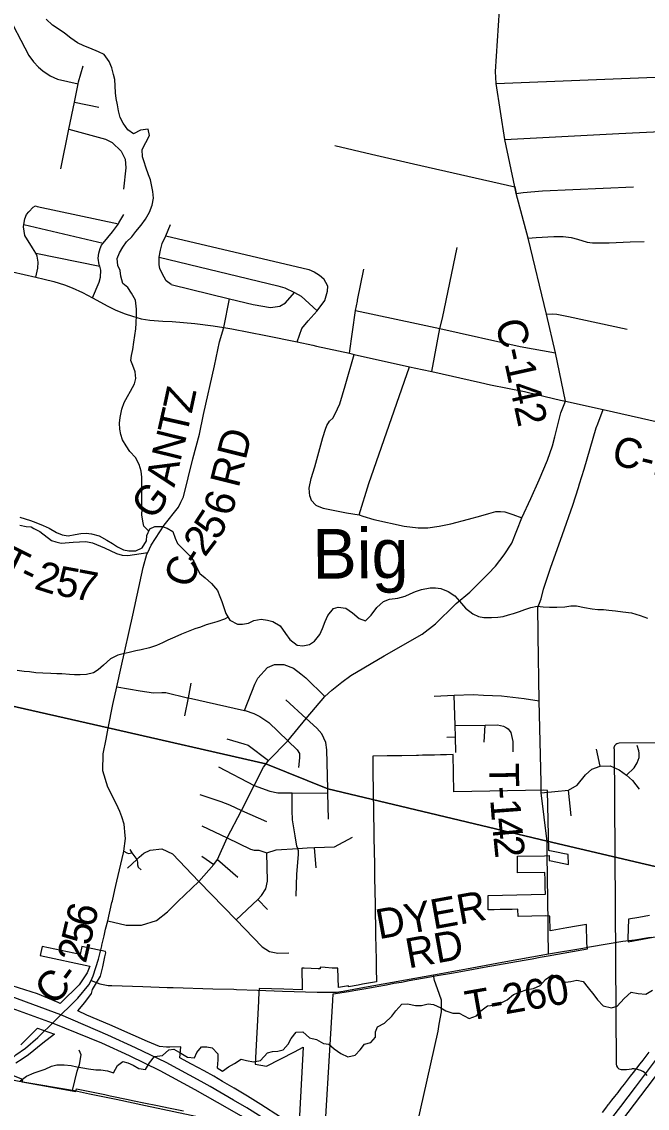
# Model space of a CAD drawing. Extents: x 114604 to 551442, y 316898 to 567001.
# Drawn here: x 190526 to 196811, y 363215 to 374135 of the extents above; entities that cross this region are included whole.
import ezdxf

# ---------------------------------------------------------------- set-up
doc = ezdxf.new("R2010")
doc.units = 0
for name, color, linetype in [('GE_P_Alignment_1000_Cardinal_Points', 7, 'Continuous'), ('GE_P_Alignment_100_Cardinal_Points', 7, 'Continuous'), ('GE_P_Alignment_100_Stations', 7, 'Continuous'), ('GE_P_Alignment_500_Bearings', 7, 'Continuous'), ('GE_P_Alignment_500_Curve_Data', 7, 'Continuous'), ('GE_P_Alignment_500_Distances', 7, 'Continuous'), ('GE_P_Alignment_500_Stations', 7, 'Continuous'), ('PM_P_Cells', 7, 'Continuous'), ('PM_P_CL_Double_Solid', 7, 'Continuous'), ('PM_P_Crosswalk', 7, 'Continuous'), ('PM_P_Stop_Line', 7, 'Continuous')]:
    doc.layers.add(name, color=color, linetype=linetype)

msp = doc.modelspace()

# ---------------------------------------------------------------- linework, layer by layer
at = {"layer": 'GE_P_Alignment_1000_Cardinal_Points'}
for p, q in [((195479, 372474), (195495, 372407)), ((190681, 372278), (191497, 372104)), ((190549, 372096), (191344, 371910)), ((190669, 371810), (191310, 371678)), ((194754, 371156), (194900, 371866)), ((193901, 371335), (193962, 371648)), ((192556, 371063), (192615, 371350)), ((196313, 370092), (196367, 370239)), ((195806, 365761), (195806, 365814)), ((195815, 365081), (195806, 365761))]:
    msp.add_line(p, q, dxfattribs=at)
for points in [[(195294, 373515), (197058, 373584), (198247, 373627), (199157, 373663)], [(194041, 372802), (194462, 372706), (195479, 372474)], [(195495, 372407), (195565, 372419), (195757, 372435), (196674, 372475)], [(190668, 371566), (190687, 371657), (190693, 371718), (190683, 371778), (190669, 371810), (190633, 371862), (190559, 371987), (190545, 372075), (190549, 372096), (190559, 372155), (190575, 372197), (190599, 372225), (190641, 372270), (190665, 372284), (190681, 372278)], [(191237, 371361), (191304, 371517), (191318, 371567), (191321, 371637), (191310, 371678), (191306, 371691), (191294, 371760), (191301, 371810), (191315, 371856), (191327, 371890), (191344, 371910), (191439, 372024), (191497, 372104), (191503, 372113), (191553, 372199)], [(192028, 371494), (191978, 371532), (191936, 371605), (191914, 371655), (191906, 371691), (191908, 371767), (191920, 371838), (191936, 371906), (191974, 371983), (192020, 372096)], [(191974, 371983), (193411, 371644), (193465, 371620), (193519, 371588), (193563, 371550)], [(195614, 371958), (195696, 371965), (195871, 371976), (195939, 371977), (195965, 371976), (196047, 371965), (196110, 371950), (196207, 371920), (196262, 371911), (196427, 371913), (196638, 371923), (196780, 371925)], [(191908, 371767), (193098, 371482), (193170, 371460), (193267, 371414), (193333, 371375), (193495, 371229)], [(192028, 371494), (192615, 371350), (192852, 371293), (193026, 371263), (193118, 371275), (193178, 371309), (193267, 371414)], [(193295, 370919), (193339, 371052), (193403, 371130), (193495, 371229), (193573, 371333), (193599, 371427), (193603, 371478), (193563, 371550)], [(193818, 370803), (193881, 371233), (193899, 371325), (193901, 371335)], [(195798, 371197), (195856, 371200), (195904, 371195), (196021, 371173), (196608, 371045)], [(196131, 369489), (196178, 369638), (196298, 370053), (196313, 370092)], [(195714, 367989), (195711, 368248), (195745, 368335), (195767, 368432), (195838, 368644), (195960, 368982), (196064, 369275), (196120, 369454), (196131, 369489)], [(190508, 369075), (190572, 369063), (190620, 369057), (190648, 369043), (190708, 369012), (190826, 368922), (190870, 368908), (190922, 368894), (191043, 368904), (191169, 368912), (191237, 368898), (191359, 368846), (191478, 368789), (191534, 368773), (191594, 368769), (191792, 368801)], [(195744, 366490), (195726, 367311), (195715, 367968), (195714, 367989)], [(195806, 365814), (195805, 365897), (195746, 366387), (195744, 366490)], [(195818, 364767), (195816, 364992), (195815, 365081)], [(196230, 364837), (196565, 364896), (196687, 364907), (196822, 364931), (196853, 364936)], [(192894, 364402), (193147, 364392), (193493, 364382), (193689, 364383), (193756, 364392), (193971, 364431), (194664, 364557), (194995, 364618), (195353, 364683), (195818, 364767), (196162, 364825), (196230, 364837)], [(191223, 364501), (191311, 364465), (191394, 364450), (191431, 364450), (191743, 364440), (191987, 364430), (192049, 364428), (192446, 364416), (192656, 364411), (192683, 364410), (192894, 364402)], [(191037, 363393), (191084, 363589), (191106, 363654), (191122, 363754), (191103, 363799)]]:
    msp.add_lwpolyline(points, dxfattribs=at)
at = {"layer": 'GE_P_Alignment_100_Cardinal_Points'}
for p, q in [((191055, 373325), (191302, 373275)), ((193672, 372890), (194041, 372802)), ((193179, 367321), (193383, 367131)), ((195173, 366896), (195181, 367066)), ((194797, 366945), (194883, 366948)), ((196339, 366654), (196300, 366824)), ((192502, 366647), (192861, 366458)), ((196045, 366154), (196021, 366411)), ((192733, 366208), (192984, 366096)), ((192336, 366055), (192591, 365933)), ((193485, 365632), (193468, 365835)), ((192337, 365750), (192455, 365666)), ((192492, 365717), (192699, 365538)), ((192899, 365315), (192995, 365212))]:
    msp.add_line(p, q, dxfattribs=at)
for points in [[(190360, 374251), (190597, 373796), (190645, 373732), (190695, 373678), (190738, 373641), (190811, 373592), (190886, 373557), (191092, 373511)], [(190919, 372656), (191000, 373055), (191055, 373325), (191092, 373511), (191098, 373532), (191142, 373693)], [(191000, 373055), (191368, 372956), (191434, 372922), (191527, 372835), (191565, 372752), (191571, 372666), (191549, 372453)], [(193881, 371233), (194493, 371103), (194727, 371051), (195535, 370871), (195889, 370806)], [(194646, 370619), (194727, 371051), (194754, 371156)], [(193420, 369366), (193415, 369446), (193435, 369544), (193471, 369661), (193552, 369955), (193577, 370040), (193593, 370078), (193618, 370121), (193655, 370155), (193700, 370245), (193721, 370295), (193776, 370477), (193867, 370791)], [(193915, 369180), (194014, 369493), (194423, 370665)], [(194892, 368289), (195030, 368403), (195212, 368587), (195285, 368662), (195372, 368777), (195449, 368896), (195552, 369148), (195640, 369344), (195725, 369531), (195810, 369728), (195860, 369874), (195883, 369964), (195943, 370205), (195990, 370321)], [(193420, 369366), (193435, 369328), (193482, 369277), (193494, 369269), (193556, 369245), (193789, 369200), (193915, 369180), (193954, 369165), (194063, 369132), (194369, 369066), (194508, 369050), (194607, 369050), (194721, 369066), (194839, 369089), (195014, 369136), (195139, 369170), (195220, 369194), (195291, 369211), (195335, 369214), (195381, 369209), (195462, 369182), (195552, 369148)], [(191390, 365100), (191576, 365057), (191730, 365057), (191881, 365103), (191990, 365190), (192096, 365292), (192307, 365495), (192455, 365666), (192492, 365717), (192591, 365933), (192733, 366208), (192861, 366458), (192957, 366643), (192979, 366674), (193006, 366711), (193200, 366909), (193383, 367131), (193573, 367353), (193641, 367418), (193743, 367498), (193834, 367564), (194169, 367762), (194550, 367981), (194683, 368085), (194880, 368279), (194892, 368289)], [(192766, 367214), (192867, 367477), (192899, 367538), (192995, 367644), (193066, 367675), (193161, 367674), (193258, 367637), (193330, 367582), (193380, 367541), (193573, 367353)], [(191482, 367449), (191717, 367412), (191851, 367389), (191933, 367392), (191973, 367395), (192191, 367341), (192201, 367339), (192766, 367214), (192772, 367213), (192859, 367184), (192919, 367152), (193009, 367091), (193200, 366909)], [(192165, 367159), (192201, 367339), (192230, 367487)], [(194670, 367358), (194872, 367366), (195062, 367374), (195165, 367368), (195345, 367360), (195573, 367332), (195726, 367311)], [(194887, 366792), (194883, 366948), (194880, 367063), (194872, 367366)], [(193610, 366122), (193603, 366381), (193602, 366424), (193592, 366816), (193581, 366892), (193542, 366977), (193490, 367035), (193383, 367131)], [(194880, 367063), (195181, 367066), (195306, 367068), (195366, 367056), (195397, 367039), (195415, 367029), (195440, 366992), (195453, 366932), (195460, 366900), (195461, 366798)], [(192588, 366927), (192758, 366879), (192803, 366863), (193006, 366711)], [(193200, 366909), (193295, 366818), (193316, 366782), (193316, 366736), (193307, 366640)], [(196604, 366563), (196681, 366637), (196711, 366686), (196729, 366739), (196730, 366783), (196727, 366807), (196711, 366862)], [(195746, 366387), (196021, 366411), (196108, 366464), (196189, 366565), (196255, 366624), (196339, 366654), (196438, 366658), (196527, 366617), (196604, 366563), (196661, 366509), (196729, 366422)], [(192861, 366458), (193019, 366401), (193100, 366385), (193244, 366386), (193603, 366381)], [(192315, 366368), (192526, 366297), (192615, 366266), (192733, 366208)], [(193285, 365346), (193291, 365567), (193306, 365764), (193307, 365786), (193307, 365803), (193299, 365826), (193291, 365850), (193273, 365954), (193246, 366114), (193242, 366208), (193244, 366386)], [(192591, 365933), (192825, 365820), (192860, 365809), (192910, 365809), (192989, 365784), (193082, 365813), (193299, 365826), (193394, 365832), (193468, 365835), (193668, 365843), (193849, 365940)], [(191551, 365798), (191582, 365782), (191598, 365777), (191631, 365784)], [(191589, 365628), (191684, 365717), (191705, 365738), (191752, 365779), (191818, 365810), (191935, 365824), (192041, 365772), (192307, 365495), (192681, 365108), (192941, 364837), (193016, 364792), (193101, 364775), (193209, 364777)], [(191614, 365817), (191631, 365784), (191684, 365717), (191689, 365690), (191690, 365662), (191697, 365640), (191725, 365612)], [(192681, 365108), (192899, 365315), (192936, 365352), (192980, 365419), (192994, 365499), (192989, 365784)], [(194350, 362410), (194435, 362766), (194600, 363497), (194711, 363989), (194721, 364060), (194745, 364185), (194743, 364302), (194705, 364416), (194674, 364498), (194664, 364557)]]:
    msp.add_lwpolyline(points, dxfattribs=at)
at = {"layer": 'GE_P_Alignment_100_Stations'}
for points in [[(193579, 363075), (193622, 363800), (193652, 364298), (193656, 364365), (193809, 364389), (193884, 364401), (193964, 364415), (194040, 364430), (194114, 364444), (194190, 364457), (194266, 364471), (194342, 364484), (194419, 364498), (194631, 364535), (194681, 364545), (194865, 364578), (195010, 364603), (195172, 364632), (195574, 364704), (195654, 364718), (195735, 364733), (195816, 364747), (196060, 364791), (196209, 364819), (196203, 364873), (196200, 365062), (196101, 365045), (196002, 365027), (195857, 365001), (195837, 364998), (195833, 365146), (195790, 365149), (195514, 365143), (195512, 365215), (195452, 365214), (195392, 365213), (195333, 365212), (195272, 365211), (195214, 365210), (195213, 365283), (195211, 365355), (195787, 365366), (195785, 365439), (195784, 365512), (195783, 365585), (195507, 365580), (195506, 365654), (195506, 365748), (195780, 365753), (195824, 365755), (195824, 365707), (195844, 365702), (196021, 365665), (196016, 365766), (195964, 365777), (195915, 365787), (195833, 365804), (195823, 365807), (195809, 366410), (195768, 366411), (194867, 366394), (194864, 366582), (194861, 366769), (194793, 366767), (194732, 366766), (194674, 366765), (194613, 366764), (194552, 366763), (194514, 366762), (194492, 366761), (194344, 366758), (194279, 366757), (194199, 366756), (194053, 366753), (194054, 366622), (194055, 366532), (194056, 366462), (194057, 366397), (194058, 366327), (194059, 366265), (194060, 366203), (194062, 366133), (194063, 366043), (194064, 365993), (194065, 365903), (194067, 365833), (194068, 365769), (194069, 365699), (194070, 365637), (194070, 365625), (194071, 365568), (194072, 365497), (194073, 365435), (194074, 365365), (194076, 365301), (194077, 365230), (194078, 365160), (194080, 365062), (194081, 365011), (194082, 364921), (194083, 364861), (194084, 364801), (194086, 364741), (194087, 364681), (194088, 364622), (194090, 364486), (193949, 364461), (193907, 364453), (193809, 364436), (193809, 364445), (193709, 364429), (193703, 364622), (193645, 364625), (193576, 364629), (193526, 364632), (193526, 364617), (193505, 364617), (193435, 364620), (193365, 364623), (193341, 364624), (193345, 364420), (193345, 364404), (193159, 364411), (192912, 364418), (192910, 364388), (192905, 364292), (192871, 363659), (192987, 363637), (193268, 363784), (193354, 363830), (193310, 363015)], [(196832, 365151), (196727, 365133), (196622, 365115), (196617, 364922), (196618, 364889), (196906, 364943)], [(193126, 363126), (192928, 363254), (192796, 363338), (192662, 363417), (192545, 363486), (192456, 363538), (192358, 363591), (192232, 363659), (192114, 363722), (192124, 363832), (192014, 363830), (191982, 363829), (191910, 363837), (191791, 363888), (191645, 363951), (191410, 364053), (191181, 364152), (191091, 364195), (191159, 364277), (191227, 364370), (191237, 364409), (191319, 364542), (191340, 364636), (191362, 364738), (191371, 364778), (191369, 364792), (191321, 364801), (191289, 364807), (191129, 364840), (191114, 364760), (190731, 364840), (190710, 364750), (191210, 364643), (191185, 364577), (191103, 364455), (190923, 364278), (190914, 364269), (190892, 364278), (190685, 364364), (190046, 364568)], [(190516, 363853), (190685, 364021), (190854, 363961), (190740, 363869), (190594, 363752), (190532, 363708), (190467, 363670)], [(196826, 363778), (196795, 363739), (196765, 363699), (196736, 363662), (196703, 363620), (196670, 363576), (196639, 363537), (196609, 363497), (196578, 363458), (196547, 363418), (196514, 363375), (196483, 363335), (196453, 363296), (196420, 363258), (196416, 363249), (196391, 363216), (196358, 363173)], [(190355, 363579), (190535, 363507), (190530, 363482), (191070, 363383), (191077, 363410), (191360, 363353), (191415, 363342), (191596, 363304), (191639, 363295), (191771, 363268), (191874, 363247), (192017, 363217), (192150, 363190)]]:
    msp.add_lwpolyline(points, dxfattribs=at)
at = {"layer": 'GE_P_Alignment_500_Bearings'}
for p, q in [((195495, 372407), (195479, 372474)), ((190997, 363400), (190598, 363466))]:
    msp.add_line(p, q, dxfattribs=at)
for points in [[(195479, 372474), (195380, 372951), (195294, 373515), (195285, 373633), (195327, 374251), (195364, 374819)], [(195380, 372951), (196526, 373012), (198259, 373095)], [(195990, 370321), (195889, 370806), (195798, 371197), (195614, 371958), (195495, 372407)], [(188907, 371960), (189279, 371875), (189961, 371727), (190668, 371566), (190751, 371547), (190848, 371525), (190955, 371491), (191032, 371462), (191138, 371413), (191237, 371361), (191392, 371276), (191471, 371236), (191567, 371198), (191639, 371175), (191727, 371150), (191814, 371136), (191944, 371126), (192039, 371121), (192266, 371101), (192451, 371077), (192556, 371063), (192638, 371048), (192980, 370983)], [(191374, 366924), (191396, 367035), (191443, 367273), (191482, 367449), (191527, 367647), (191641, 368172), (191745, 368651), (191784, 368783), (191792, 368801), (191826, 368875), (191959, 369075), (192102, 369257), (192126, 369305), (192153, 369361), (192246, 369743), (192313, 369991), (192352, 370186), (192464, 370678), (192513, 370917), (192556, 371063)], [(192980, 370983), (193295, 370919), (193451, 370883)], [(193451, 370883), (193488, 370875), (193818, 370803), (193867, 370791), (194423, 370665), (194548, 370639), (194646, 370619), (195136, 370508), (195235, 370487), (195576, 370417)], [(195576, 370417), (195617, 370408), (195938, 370333)], [(195938, 370333), (195990, 370321), (196367, 370239), (196929, 370109), (198458, 369738), (198571, 369711)], [(191567, 365955), (191555, 366072), (191531, 366143), (191512, 366199), (191477, 366273), (191390, 366442), (191342, 366606), (191345, 366777), (191374, 366924)], [(191483, 365498), (191509, 365612), (191549, 365783), (191551, 365798), (191570, 365928), (191567, 365955)], [(191437, 365301), (191462, 365409), (191483, 365498)], [(191390, 365100), (191432, 365282), (191437, 365301)], [(191354, 364949), (191369, 365015), (191390, 365100)], [(191330, 364848), (191331, 364853), (191354, 364949)], [(191223, 364501), (191243, 364546), (191298, 364715), (191330, 364848)], [(190710, 363950), (190834, 364071), (190920, 364155), (191021, 364251), (191091, 364323), (191200, 364456), (191223, 364501)], [(190236, 363562), (190285, 363545), (190352, 363637), (190406, 363696), (190468, 363754), (190564, 363820), (190687, 363927), (190710, 363950)], [(190598, 363466), (190499, 363483), (190380, 363509), (190285, 363545)], [(192486, 363087), (192419, 363104), (192324, 363123), (192229, 363143), (191770, 363241), (191476, 363302), (191208, 363358), (191055, 363389), (191037, 363393), (190997, 363400)]]:
    msp.add_lwpolyline(points, dxfattribs=at)
at = {"layer": 'GE_P_Alignment_500_Curve_Data'}
for p, q in [((198057, 366895), (196528, 366884)), ((196477, 366829), (196499, 363659))]:
    msp.add_line(p, q, dxfattribs=at)
for centre, major_axis, start_param, end_param in [((196536, 366836), (60.5, 0.4), 1.712693, 3.28349), ((196560, 363653), (61, 0.4), 3.00124, 4.508301), ((196567, 363977), (466, 3), 4.665946, 4.897461), ((196666, 363477), (168, 1), 0.519207, 1.627899)]:
    msp.add_ellipse(centre, major_axis=major_axis, ratio=0.8, start_param=start_param, end_param=end_param, dxfattribs=at)
at = {"layer": 'GE_P_Alignment_500_Distances'}
for points in [[(205863, 363742), (199064, 365203), (198264, 365328), (198158, 365346), (195804, 365900), (193601, 366427), (192978, 366677), (191395, 367037), (189048, 367572), (188753, 367639), (188453, 367707), (188394, 367721), (187830, 367836), (187162, 368001), (186533, 368145), (182913, 368969), (177781, 370138)], [(177781, 370138), (182913, 368969), (186533, 368145), (187162, 368001), (187830, 367836), (188394, 367721), (188453, 367707), (188753, 367639), (189048, 367572), (191395, 367037), (192978, 366677), (193601, 366427), (195804, 365900), (198158, 365346), (198264, 365328), (199064, 365203), (205863, 363742)]]:
    msp.add_lwpolyline(points, dxfattribs=at)
at = {"layer": 'GE_P_Alignment_500_Stations'}
for points in [[(192418, 363433), (192330, 363484), (191977, 363674), (191668, 363822), (191390, 363950), (190920, 364155), (190419, 364337), (190006, 364464), (189648, 364563), (189186, 364675), (188320, 364888), (188074, 364945), (187042, 365204), (186623, 365306), (186104, 365439), (185874, 365490), (185244, 365644), (184941, 365726)], [(196694, 363427), (196895, 363694), (197539, 364533), (197988, 365123), (198160, 365344), (198176, 365365)], [(196809, 363423), (196967, 363633), (197612, 364472), (198111, 365128), (198265, 365325), (198271, 365334)], [(195198, 361381), (195143, 361422), (194567, 361850), (194185, 362125), (193709, 362466), (193404, 362690), (193198, 362839), (193042, 362940), (192729, 363138), (192595, 363215), (192270, 363402), (191917, 363592), (191608, 363741), (191330, 363868), (190834, 364071), (190356, 364246)], [(193206, 362954), (193102, 363022), (192788, 363220), (192655, 363297), (192418, 363433)], [(196176, 362756), (196547, 363233), (196694, 363427)], [(196300, 362754), (196619, 363172), (196809, 363423)]]:
    msp.add_lwpolyline(points, dxfattribs=at)
at = {"layer": 'PM_P_Cells'}
for points in [[(191802, 369015), (191753, 369064), (191744, 369116), (191734, 369180), (191735, 369236), (191733, 369297), (191734, 369447), (191732, 369505), (191733, 369557), (191725, 369617), (191705, 369686), (191668, 369756), (191614, 369815), (191575, 369873), (191539, 369933), (191521, 369986), (191512, 370040), (191510, 370102), (191514, 370156), (191533, 370240), (191555, 370308), (191588, 370368), (191620, 370422), (191659, 370494), (191673, 370548), (191667, 370616), (191642, 370680), (191624, 370731), (191628, 370781), (191641, 370841), (191653, 370915), (191664, 370981), (191672, 371047), (191677, 371105), (191681, 371185), (191681, 371246), (191670, 371338), (191628, 371408), (191593, 371463), (191541, 371505), (191521, 371579), (191516, 371636), (191492, 371686), (191485, 371754), (191509, 371812), (191541, 371868), (191580, 371924), (191632, 371972), (191674, 372027), (191727, 372089), (191771, 372151), (191810, 372221), (191838, 372291), (191849, 372363), (191845, 372427), (191835, 372478), (191820, 372546), (191800, 372596), (191773, 372674), (191755, 372725), (191741, 372777), (191736, 372849), (191774, 372921), (191811, 372991), (191797, 373055), (191719, 373046), (191649, 373008), (191591, 373049), (191545, 373115), (191516, 373171), (191498, 373238), (191487, 373298), (191475, 373362), (191467, 373420), (191464, 373492), (191462, 373553), (191450, 373605), (191431, 373671), (191405, 373735), (191354, 373806), (191298, 373832), (191210, 373869), (191150, 373893), (191088, 373924), (191019, 373970), (190955, 374021), (190891, 374064), (190837, 374100), (190772, 374159)], [(190507, 369156), (190561, 369140), (190613, 369121), (190669, 369101), (190743, 369072), (190801, 369046), (190877, 369003), (190931, 368977), (190994, 368967), (191063, 368980), (191119, 368990), (191173, 368994), (191229, 368989), (191303, 368969), (191380, 368924), (191438, 368890), (191490, 368857), (191550, 368829), (191602, 368816), (191672, 368818), (191738, 368848), (191779, 368917), (191783, 368972), (191813, 369040), (191863, 369061), (191936, 369061), (191987, 369046), (192045, 369012), (192069, 368946), (192091, 368891), (192162, 368821), (192216, 368766), (192255, 368714), (192289, 368640), (192317, 368589), (192368, 368545), (192434, 368488), (192492, 368418), (192517, 368359), (192537, 368309), (192555, 368257), (192576, 368189), (192618, 368122), (192694, 368080), (192744, 368079), (192804, 368091), (192858, 368117), (192932, 368130), (192994, 368122), (193050, 368107), (193122, 368063), (193177, 367988)], [(193177, 367988), (193219, 367926), (193293, 367871), (193351, 367861), (193417, 367875), (193467, 367910), (193523, 367976), (193548, 368036), (193576, 368108), (193603, 368166), (193657, 368238), (193707, 368250), (193781, 368241), (193849, 368193), (193917, 368136), (193980, 368114), (194037, 368171), (194095, 368247), (194160, 368307), (194222, 368330), (194306, 368342), (194378, 368362), (194428, 368385), (194483, 368409), (194543, 368429), (194631, 368446), (194685, 368446), (194737, 368439), (194811, 368409), (194876, 368366), (194924, 368312), (194984, 368241), (195057, 368183), (195117, 368158), (195169, 368146), (195247, 368146), (195311, 368151), (195363, 368159), (195416, 368173), (195468, 368186), (195528, 368206), (195582, 368228), (195640, 368247), (195704, 368261), (195764, 368256), (195828, 368250), (195902, 368250), (195984, 368255), (196042, 368263), (196100, 368264), (196182, 368248), (196256, 368233), (196316, 368229), (196372, 368227), (196426, 368222), (196492, 368216), (196566, 368205), (196652, 368193), (196740, 368166), (196814, 368142)], [(192599, 368152), (192562, 368129), (192488, 368103), (192438, 368089), (192379, 368074), (192321, 368050), (192267, 368032), (192199, 368007), (192133, 367981), (192064, 367951), (191994, 367918), (191940, 367892), (191880, 367866), (191810, 367843), (191728, 367823), (191673, 367812), (191605, 367796), (191545, 367782), (191491, 367769), (191419, 367733), (191348, 367669), (191296, 367622), (191246, 367592), (191176, 367574), (191112, 367571), (191058, 367571), (191006, 367575), (190930, 367580), (190878, 367580), (190820, 367583), (190738, 367587), (190668, 367592), (190606, 367600), (190552, 367606), (190482, 367615)], [(195403, 364306), (195467, 364360), (195529, 364383), (195604, 364409), (195668, 364418), (195736, 364450), (195788, 364508), (195855, 364558), (195918, 364515), (195988, 364483), (196042, 364490), (196102, 364504), (196166, 364491), (196218, 364425), (196274, 364356), (196311, 364306), (196369, 364244), (196453, 364225), (196507, 364243), (196579, 364320), (196648, 364382), (196718, 364368), (196796, 364363), (196864, 364401)], [(190511, 363491), (190574, 363537), (190650, 363571), (190700, 363588), (190762, 363610), (190824, 363638), (190878, 363651), (190954, 363653), (191022, 363644), (191080, 363632), (191140, 363621), (191198, 363613), (191270, 363603), (191322, 363600), (191388, 363592), (191448, 363571), (191487, 363645), (191541, 363685), (191593, 363671), (191645, 363650), (191703, 363614), (191771, 363605), (191811, 363671), (191861, 363737), (191940, 363747), (192004, 363804), (192054, 363808), (192124, 363768), (192192, 363729), (192262, 363721), (192286, 363777), (192334, 363832), (192386, 363834), (192438, 363824), (192496, 363763), (192496, 363701), (192489, 363621), (192545, 363588), (192605, 363632), (192663, 363664), (192730, 363710), (192786, 363697), (192854, 363681), (192924, 363696), (192996, 363772), (193046, 363786), (193098, 363789), (193152, 363803), (193203, 363861), (193233, 363917), (193284, 363981), (193350, 363984), (193417, 363922), (193489, 363905), (193559, 363865), (193613, 363860), (193667, 363812), (193731, 363765), (193804, 363733), (193876, 363748), (193925, 363802), (193971, 363858), (194035, 363876), (194080, 363931), (194082, 363984), (194102, 364035), (194171, 364069), (194245, 364141), (194284, 364195), (194344, 364262), (194402, 364266), (194484, 364248), (194544, 364249), (194610, 364265), (194662, 364258), (194736, 364224), (194788, 364194), (194856, 364171), (194920, 364171), (195023, 364118), (195096, 364143), (195140, 364195), (195206, 364245), (195266, 364253), (195324, 364264), (195403, 364306)]]:
    msp.add_lwpolyline(points, dxfattribs=at)

# ---------------------------------------------------------------- texts
at = {"layer": 'PM_P_CL_Double_Solid'}
for s, rotation, p in [('C-142', 282.4696, (195284, 371116)), ('Z', 77.9285, (192234, 370190)), ('T', 77.2866, (192183, 369968)), ('N', 76.1472, (192119, 369705)), ('RD', 76.0294, (192705, 369441)), ('C-125', 346.5108, (196440, 369690)), ('A', 77.1415, (192060, 369449)), ('G', 52.8343, (191842, 369114)), ('6', 73.7117, (192632, 369154)), ('5', 56.862, (192490, 368912)), ('2', 52.7189, (192365, 368746)), ('C', 71.2747, (192231, 368431)), ('-', 57.0457, (192301, 368647)), ('6', 76.7178, (191253, 365020)), ('5', 76.703, (191211, 364841)), ('2', 76.984, (191170, 364663)), ('C', 45.5063, (190840, 364235)), ('-', 53.337, (191041, 364443))]:
    msp.add_text(s, height=300, rotation=rotation, dxfattribs=at).set_placement(p)
at = {"layer": 'PM_P_Crosswalk'}
for s, rotation, p in [('T', 333.5606, (190282, 368614)), ('2', 342.3694, (190641, 368441)), ('5', 349.5861, (190857, 368375)), ('7', 349.3012, (191038, 368341)), ('-', 333.959, (190485, 368513)), ('T', 270.9618, (195221, 366684)), ('-', 273.295, (195225, 366446)), ('1', 274.3308, (195233, 366317)), ('4', 275.3428, (195247, 366127)), ('2', 275.6139, (195265, 365942)), ('DYER', 10.29, (194114, 364913)), ('RD', 10.2791, (194412, 364620)), ('T-260', 10.0144, (195011, 364093))]:
    msp.add_text(s, height=300, rotation=rotation, dxfattribs=at).set_placement(p)
at = {"layer": 'PM_P_Stop_Line'}
msp.add_text('Big', height=500, rotation=0.4113, dxfattribs=at).set_placement((193448, 368536))

doc.saveas('drawing.dxf')
